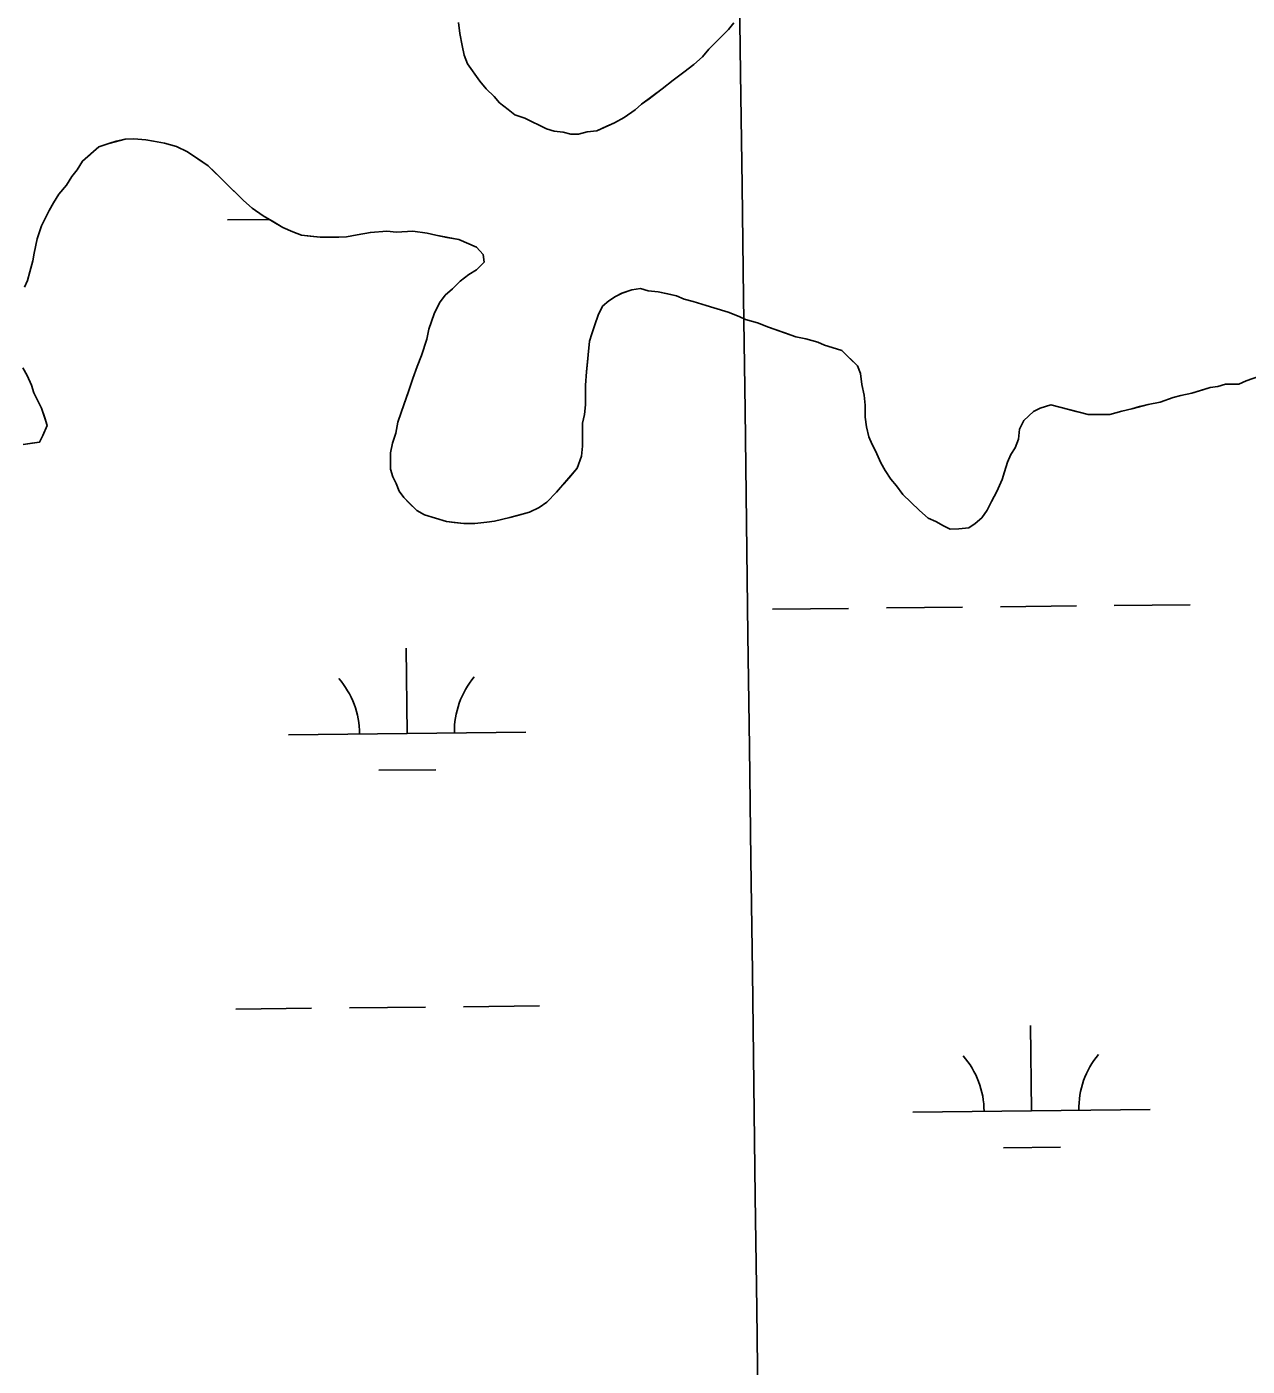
# Model space of a CAD drawing. Extents: x 3734862 to 3772949, y 391520 to 417239.
# Drawn here: x 3757114 to 3757629, y 410750 to 411314 of the extents above; entities that cross this region are included whole.
import ezdxf

# ---------------------------------------------------------------- set-up
doc = ezdxf.new("R2010")
doc.units = 0
for name, color, linetype in [('V-GRID-MAJR', 7, 'Continuous'), ('V-TOPO-SHOR', 7, 'Continuous'), ('V-WETL-SWMP', 7, 'Continuous')]:
    doc.layers.add(name, color=color, linetype=linetype)

msp = doc.modelspace()

# ---------------------------------------------------------------- linework, layer by layer
at = {"layer": 'V-GRID-MAJR'}
msp.add_spline([(3757600.991, 397094.195), (3757521.699, 403151.107), (3757442.364, 409211.393), (3757363.028, 415271.68200000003), (3757362.984, 415275.05)], degree=3, dxfattribs=at)
at = {"layer": 'V-TOPO-SHOR'}
for points in [[(3757296.234, 411316.071), (3757296.723, 411311.471), (3757297.6780000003, 411306.41500000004), (3757298.6240000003, 411302.278), (3757300.029, 411298.604), (3757305.139, 411291.272), (3757307.9220000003, 411288.069), (3757311.166, 411284.866), (3757313.484, 411282.12), (3757317.185, 411279.381), (3757319.96, 411277.098), (3757324.111, 411275.742), (3757333.348, 411271.2), (3757336.575, 411270.30100000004), (3757340.262, 411269.862), (3757343.49, 411268.963), (3757346.711, 411268.984), (3757350.387, 411269.928), (3757354.526, 411270.41500000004), (3757358.657, 411272.283), (3757361.87, 411273.686), (3757365.9990000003, 411276.012), (3757370.58, 411279.265), (3757373.329, 411281.585), (3757376.536, 411283.905), (3757382.0330000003, 411288.083), (3757386.612, 411291.79600000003), (3757391.194, 411295.049), (3757395.316, 411298.297), (3757398.978, 411301.543), (3757401.718, 411304.783), (3757404.463, 411307.56200000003), (3757407.207, 411310.341), (3757409.951, 411313.12), (3757412.235, 411315.897)], [(3757296.363, 411224.563), (3757291.292, 411225.449), (3757286.684, 411226.34), (3757282.9960000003, 411227.237), (3757277.005, 411228.12), (3757270.106, 411227.614), (3757265.958, 411228.048), (3757259.059, 411227.544), (3757253.539, 411226.588), (3757248.944, 411225.63800000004), (3757245.72, 411225.617), (3757241.579, 411225.591), (3757237.897, 411225.566), (3757233.7490000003, 411226), (3757230.065, 411226.436), (3757226.375, 411227.794), (3757222.219, 411229.609), (3757218.523, 411231.886), (3757213.9, 411234.618), (3757209.278, 411237.811), (3757205.575, 411241.00800000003), (3757202.3310000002, 411244.20900000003), (3757200.015, 411246.49700000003), (3757197.699, 411248.784), (3757193.531, 411252.901), (3757190.75, 411255.643), (3757186.59, 411258.379), (3757181.966, 411261.572), (3757177.348, 411263.843), (3757172.2770000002, 411265.191), (3757167.667, 411266.082), (3757164.441, 411266.522), (3757159.376, 411266.95), (3757155.694, 411266.925), (3757152.018, 411265.981), (3757148.8000000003, 411265.039), (3757144.668, 411263.632), (3757141.006, 411260.386), (3757137.801, 411257.605), (3757135.523, 411253.906), (3757133.24, 411251.131), (3757130.9620000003, 411247.433), (3757127.7630000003, 411243.73), (3757125.486, 411240.033), (3757123.665, 411236.799), (3757122.301, 411234.028), (3757120.485, 411230.33400000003), (3757118.6780000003, 411224.798), (3757117.3370000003, 411218.806), (3757116.897, 411215.58), (3757115.545, 411210.97000000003), (3757114.648, 411207.282), (3757113.286, 411204.511)], [(3757471.856, 411135.47000000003), (3757470.457, 411138.223), (3757469.056, 411141.436), (3757468.108, 411145.571), (3757467.6210000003, 411149.712), (3757467.588, 411154.775), (3757467.103, 411158.916), (3757466.1520000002, 411163.512), (3757465.663, 411168.11100000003), (3757464.2600000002, 411171.325), (3757461.0160000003, 411174.528), (3757457.774, 411177.729), (3757453.623, 411179.083), (3757450.395, 411179.982), (3757447.6240000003, 411181.346), (3757442.551, 411182.693), (3757438.4020000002, 411183.586), (3757433.327, 411185.397), (3757426.87, 411187.656), (3757422.256, 411189.468), (3757417.183, 411190.816), (3757414.412, 411192.18), (3757409.798, 411193.99), (3757403.801, 411195.792), (3757400.573, 411196.693), (3757395.038, 411198.5), (3757391.349, 411199.397), (3757388.12, 411200.757), (3757384.429, 411201.654), (3757380.282, 411202.547), (3757376.137, 411202.981), (3757372.909, 411203.88), (3757369.2290000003, 411203.396), (3757365.096, 411201.987), (3757362.341, 411200.591), (3757359.593, 411198.731), (3757356.845, 411196.413), (3757355.028, 411192.716), (3757353.6720000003, 411188.567), (3757352.316, 411184.874), (3757351.415, 411181.647), (3757350.983, 411177.50200000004), (3757350.551, 411172.896), (3757350.119, 411168.748), (3757349.6950000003, 411163.223), (3757349.717, 411159.541), (3757349.7460000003, 411154.93700000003), (3757349.3140000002, 411150.792), (3757348.417, 411147.103), (3757348.452, 411141.58), (3757348.478, 411137.43700000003), (3757348.044, 411133.291), (3757346.238, 411128.216), (3757343.4960000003, 411124.977), (3757340.753, 411121.737), (3757337.556, 411118.034), (3757333.44, 411113.864), (3757330.233, 411111.542), (3757326.102, 411109.674), (3757321.048, 411108.261), (3757317.83, 411107.321), (3757311.395, 411105.897), (3757308.1780000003, 411105.416), (3757303.117, 411104.922), (3757298.5130000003, 411104.89400000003), (3757294.3680000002, 411105.328), (3757291.143, 411105.766), (3757286.531, 411107.118), (3757281.918, 411108.47000000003), (3757278.687, 411110.29000000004), (3757275.443, 411113.491), (3757273.126, 411115.779), (3757271.267, 411118.527), (3757269.866, 411121.741), (3757268.467, 411124.493), (3757267.525, 411127.711), (3757267.503, 411131.393), (3757267.48, 411134.614), (3757268.375, 411138.764), (3757269.731, 411142.91500000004), (3757270.62, 411147.523), (3757271.975, 411151.674), (3757273.3310000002, 411155.367), (3757275.14, 411160.442), (3757276.946, 411165.977), (3757278.754, 411171.052), (3757280.5670000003, 411175.667), (3757282.824, 411182.587), (3757283.717, 411186.734), (3757285.978, 411193.193), (3757288.2490000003, 411197.81200000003), (3757290.5300000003, 411201.047), (3757293.733, 411203.831), (3757296.934, 411207.07300000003), (3757300.6, 411209.86), (3757303.81, 411211.722), (3757307.0130000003, 411214.96400000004), (3757306.531, 411218.183), (3757303.748, 411221.386), (3757300.5160000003, 411222.746), (3757296.363, 411224.563)], [(3757112.586, 411170.442), (3757114.447, 411167.233), (3757116.315, 411163.10000000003), (3757117.255, 411159.885), (3757119.1210000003, 411156.215), (3757120.52, 411153.462), (3757121.927, 411149.327), (3757122.869, 411146.112), (3757121.054, 411141.956), (3757119.69, 411139.188), (3757116.473, 411138.706), (3757112.793, 411138.223)], [(3757633.685, 411166.893), (3757628.174, 411165.017), (3757624.96, 411163.614), (3757619.437, 411163.577), (3757616.22, 411162.637), (3757613, 411162.156), (3757609.785, 411161.216), (3757605.191, 411159.805), (3757600.593, 411158.855), (3757597.378, 411157.912), (3757591.867, 411156.036), (3757586.808, 411155.082), (3757583.132, 411154.13800000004), (3757579.917, 411153.19800000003), (3757575.7800000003, 411152.25), (3757570.725, 411150.837), (3757565.663, 411150.804), (3757561.52, 411150.777), (3757556.447, 411152.125), (3757552.758, 411153.022), (3757549.531, 411153.923), (3757545.842, 411154.82), (3757541.248, 411153.409), (3757538.4960000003, 411152.01), (3757534.375, 411148.30100000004), (3757532.559, 411144.607), (3757532.125, 411140.461), (3757530.769, 411136.771), (3757528.944, 411133.996), (3757527.5840000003, 411130.764), (3757526.23, 411126.613), (3757525.329, 411123.385), (3757523.06, 411118.306), (3757520.787, 411114.151), (3757518.968, 411110.456), (3757516.6890000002, 411107.218), (3757513.94, 411104.9), (3757511.19, 411103.04000000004), (3757507.0530000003, 411102.555), (3757503.369, 411102.53), (3757500.6, 411103.892), (3757497.366, 411105.713), (3757494.134, 411107.075), (3757490.431, 411110.272), (3757486.725, 411113.93200000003), (3757483.483, 411117.13300000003), (3757480.6950000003, 411120.797), (3757478.377, 411123.543), (3757476.052, 411127.211), (3757474.191, 411130.42), (3757471.856, 411135.47000000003)]]:
    msp.add_lwpolyline(points, dxfattribs=at)
at = {"layer": 'V-WETL-SWMP'}
for p, q in [((3757198.808066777, 411232.82333877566), (3757216.569157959, 411233.0109464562)), ((3757428.553974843, 411068.7398212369), (3757460.5521898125, 411069.0778134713)), ((3757476.5512972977, 411069.2468095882), (3757508.549512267, 411069.58480182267)), ((3757524.548619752, 411069.75379794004), (3757556.5468347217, 411070.09179017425)), ((3757572.545942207, 411070.2607862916), (3757604.5441571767, 411070.59877852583)), ((3757274.506548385, 411016.3678112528), (3757274.1263071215, 411052.36580309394)), ((3757224.509337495, 411015.83969838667), (3757324.5037592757, 411016.895924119)), ((3757262.670203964, 411000.8109249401), (3757286.6688651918, 411001.064419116)), ((3757202.3218657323, 410900.16689611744), (3757234.3200807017, 410900.50488835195)), ((3757250.319188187, 410900.67388446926), (3757282.3174031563, 410901.01187670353)), ((3757298.316510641, 410901.18087282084), (3757330.314725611, 410901.5188650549)), ((3757537.6375930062, 410857.2761945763), (3757537.2573517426, 410893.27418641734)), ((3757487.640382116, 410856.7480817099), (3757587.634803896, 410857.8043074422)), ((3757525.8012485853, 410841.71930826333), (3757549.799909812, 410841.9728024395))]:
    msp.add_line(p, q, dxfattribs=at)
for points in [[(3757412.234, 411315.898), (3757409.951, 411313.121), (3757401.719, 411304.782), (3757398.978, 411301.543), (3757395.316, 411298.297), (3757391.194, 411295.048), (3757386.612, 411291.79600000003), (3757382.0330000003, 411288.08400000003), (3757373.328, 411281.58400000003), (3757370.5810000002, 411279.265), (3757365.9990000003, 411276.01300000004), (3757361.8710000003, 411273.685), (3757354.5270000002, 411270.41500000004), (3757350.3880000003, 411269.928), (3757346.711, 411268.984), (3757343.489, 411268.963), (3757340.261, 411269.863), (3757336.576, 411270.3), (3757333.348, 411271.2), (3757324.112, 411275.743), (3757319.961, 411277.098), (3757317.184, 411279.381), (3757313.484, 411282.119), (3757311.165, 411284.866), (3757307.9220000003, 411288.068), (3757305.139, 411291.272), (3757300.029, 411298.604), (3757298.6240000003, 411302.278), (3757297.677, 411306.414), (3757296.724, 411311.472), (3757296.234, 411316.072)], [(3757113.286, 411204.51), (3757114.649, 411207.281), (3757115.546, 411210.969), (3757116.897, 411215.581), (3757117.3370000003, 411218.806), (3757118.679, 411224.799), (3757120.485, 411230.33400000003), (3757123.665, 411236.799), (3757125.486, 411240.033), (3757127.764, 411243.73), (3757130.9620000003, 411247.433), (3757133.24, 411251.131), (3757135.524, 411253.907), (3757137.801, 411257.604), (3757144.667, 411263.63300000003), (3757148.801, 411265.04000000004), (3757155.694, 411266.92600000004), (3757159.376, 411266.95), (3757164.4420000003, 411266.522), (3757167.667, 411266.082), (3757172.276, 411265.191), (3757177.348, 411263.843), (3757181.966, 411261.571), (3757190.75, 411255.64400000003), (3757205.575, 411241.009), (3757209.278, 411237.811), (3757213.901, 411234.618), (3757222.219, 411229.608), (3757226.3740000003, 411227.794), (3757230.065, 411226.43700000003), (3757237.896, 411225.566), (3757248.943, 411225.637), (3757253.54, 411226.588), (3757259.058, 411227.544)], [(3757259.058, 411227.544), (3757265.9590000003, 411228.049), (3757270.105, 411227.615), (3757277.006, 411228.12), (3757282.9960000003, 411227.238), (3757286.684, 411226.341), (3757296.363, 411224.56200000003), (3757303.748, 411221.387), (3757306.531, 411218.183), (3757307.012, 411214.96400000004), (3757303.81, 411211.721), (3757300.6, 411209.859), (3757296.935, 411207.07300000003), (3757293.734, 411203.831), (3757290.5300000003, 411201.048), (3757288.2490000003, 411197.811), (3757285.977, 411193.193), (3757283.717, 411186.734), (3757282.823, 411182.586), (3757280.566, 411175.667), (3757278.755, 411171.052), (3757276.946, 411165.977), (3757275.14, 411160.441), (3757271.975, 411151.675), (3757270.62, 411147.523), (3757269.73, 411142.914), (3757268.375, 411138.76300000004), (3757267.481, 411134.614), (3757267.526, 411127.71), (3757268.467, 411124.494), (3757269.866, 411121.741), (3757271.267, 411118.528), (3757273.126, 411115.778), (3757278.686, 411110.29000000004), (3757281.919, 411108.469), (3757291.143, 411105.767), (3757298.514, 411104.89400000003), (3757303.117, 411104.923), (3757308.177, 411105.416), (3757311.396, 411105.897), (3757317.8310000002, 411107.32), (3757326.102, 411109.674), (3757330.233, 411111.542), (3757333.44, 411113.864), (3757337.556, 411118.034), (3757346.237, 411128.217), (3757348.045, 411133.292), (3757348.4790000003, 411137.43700000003), (3757348.416, 411147.104), (3757349.313, 411150.792), (3757349.747, 411154.93700000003), (3757349.694, 411163.223), (3757350.1180000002, 411168.749), (3757351.416, 411181.647), (3757352.316, 411184.875), (3757353.673, 411188.566), (3757355.028, 411192.717), (3757356.845, 411196.412), (3757359.592, 411198.731), (3757362.342, 411200.59), (3757365.095, 411201.988), (3757369.2290000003, 411203.396), (3757372.9080000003, 411203.88), (3757376.136, 411202.98), (3757380.282, 411202.547), (3757388.119, 411200.756), (3757391.35, 411199.396), (3757395.038, 411198.499), (3757400.573, 411196.693), (3757409.7970000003, 411193.991), (3757414.412, 411192.179), (3757417.182, 411190.816), (3757422.255, 411189.468), (3757426.869, 411187.656), (3757438.403, 411183.587), (3757442.552, 411182.694), (3757447.6240000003, 411181.34500000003), (3757450.395, 411179.982), (3757453.623, 411179.082), (3757457.774, 411177.728), (3757464.2600000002, 411171.325), (3757465.662, 411168.112), (3757466.1520000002, 411163.512), (3757467.102, 411158.91500000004), (3757467.589, 411154.775), (3757467.6210000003, 411149.712), (3757468.108, 411145.572), (3757469.056, 411141.436), (3757470.457, 411138.223), (3757471.856, 411135.47000000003), (3757474.19, 411130.42100000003), (3757476.052, 411127.211), (3757478.377, 411123.543), (3757480.696, 411120.79600000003), (3757483.4820000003, 411117.132), (3757490.431, 411110.272), (3757494.134, 411107.074), (3757497.365, 411105.713), (3757500.599, 411103.893), (3757503.369, 411102.53), (3757507.052, 411102.554)], [(3757112.792, 411138.222), (3757119.691, 411139.18700000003), (3757121.054, 411141.957), (3757122.8680000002, 411146.112), (3757121.927, 411149.328), (3757120.519, 411153.462), (3757117.256, 411159.885), (3757116.315, 411163.101), (3757114.447, 411167.232), (3757112.585, 411170.442)], [(3757507.052, 411102.554), (3757511.191, 411103.04000000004), (3757513.941, 411104.89900000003), (3757516.688, 411107.219), (3757518.969, 411110.456), (3757520.787, 411114.15), (3757523.061, 411118.30700000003), (3757525.33, 411123.385), (3757526.23, 411126.613), (3757527.5840000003, 411130.765), (3757528.9450000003, 411133.996), (3757530.768, 411136.77), (3757532.125, 411140.461), (3757532.559, 411144.606), (3757534.376, 411148.30100000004), (3757538.495, 411152.01), (3757541.248, 411153.408), (3757545.842, 411154.819), (3757561.519, 411150.777), (3757570.725, 411150.836), (3757575.779, 411152.25), (3757579.916, 411153.197), (3757586.809, 411155.083), (3757591.866, 411156.036), (3757597.378, 411157.913), (3757600.594, 411158.854), (3757605.191, 411159.804), (3757613.001, 411162.156), (3757616.22, 411162.637), (3757619.436, 411163.578), (3757624.96, 411163.614), (3757628.173, 411165.016), (3757633.685, 411166.892)]]:
    msp.add_lwpolyline(points, dxfattribs=at)
for centre, radius, start, end in [((3757219.261678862, 411016.2590978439), 35.24628790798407, 359.8333639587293, 41.377022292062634), ((3757329.741387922, 411017.4260780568), 35.24628790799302, 139.83336095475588, 181.3770192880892), ((3757482.392723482, 410857.1674811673), 35.24628790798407, 359.8333639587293, 41.377022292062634), ((3757592.872432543, 410858.33446138), 35.24628790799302, 139.83336095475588, 181.3770192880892)]:
    msp.add_arc(centre, radius, start, end, dxfattribs=at)

doc.saveas('drawing.dxf')
